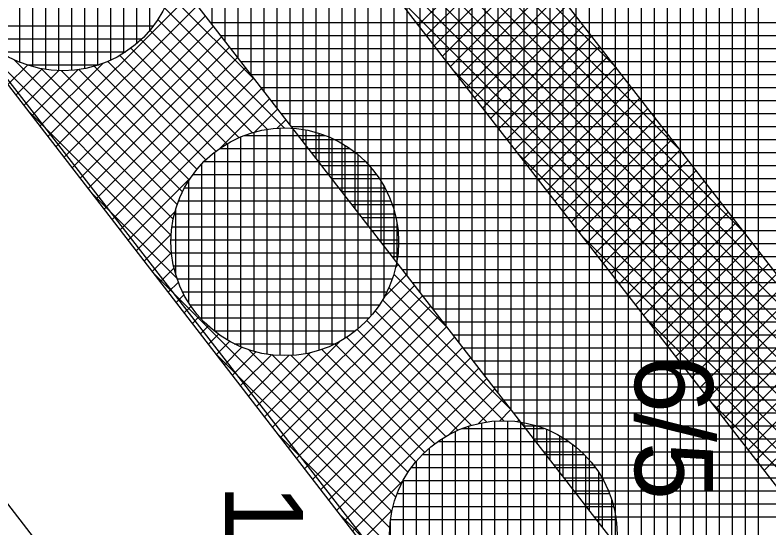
# Model space of a CAD drawing. Extents: x -565346 to -564154, y -1097386 to -1095620.
# Drawn here: x -564236.96 to -564225.37, y -1096193.08 to -1096185.2 of the extents above; entities that cross this region are included whole.
import ezdxf

# ---------------------------------------------------------------- set-up
doc = ezdxf.new("R2010")
doc.units = 0
for name, color, linetype in [('Vrstva 1', 7, 'Continuous'), ('Vrstva 40', 7, 'Continuous'), ('Vrstva 41', 7, 'Continuous'), ('Vrstva 42', 7, 'Continuous'), ('Vrstva 43', 7, 'Continuous'), ('Vrstva 44', 7, 'Continuous')]:
    doc.layers.add(name, color=color, linetype=linetype)

msp = doc.modelspace()

# ---------------------------------------------------------------- linework, layer by layer
at = {"layer": 'Vrstva 1'}
for p, q in [((-564217.72, -1096211.1), (-564248.76, -1096171.14)), ((-564251.96, -1096173.54), (-564220.93, -1096213.5))]:
    msp.add_line(p, q, dxfattribs=at)
at = {"layer": 'Vrstva 41'}
msp.add_lwpolyline([(-564213.14, -1096212.119), (-564215.677, -1096213.942), (-564248.76, -1096171.14), (-564286.49, -1096118.78), (-564303.06, -1096086.2), (-564321.97, -1096050.57), (-564327.79, -1096006.41), (-564332.63, -1095955.35), (-564334.17, -1095918.36), (-564331.082, -1095918.814), (-564329.607, -1095955.228), (-564324.705, -1096006.855), (-564319.072, -1096049.639), (-564283.916, -1096117.222), (-564246.344, -1096169.361)], close=True, dxfattribs=at)
at = {"layer": 'Vrstva 42'}
for p, q in [((-564239.062, -1096174.662), (-564227.715, -1096186.009)), ((-564238.079, -1096175.928), (-564226.733, -1096187.275)), ((-564237.096, -1096177.194), (-564225.75, -1096188.54)), ((-564236.113, -1096178.46), (-564224.768, -1096189.805)), ((-564235.13, -1096179.726), (-564223.785, -1096191.071)), ((-564234.147, -1096180.992), (-564222.803, -1096192.336)), ((-564233.164, -1096182.258), (-564221.82, -1096193.602)), ((-564232.181, -1096183.524), (-564220.838, -1096194.867)), ((-564229.333, -1096183.926), (-564230.76, -1096185.354)), ((-564229.209, -1096184.086), (-564230.636, -1096185.513)), ((-564229.085, -1096184.245), (-564230.513, -1096185.672)), ((-564228.962, -1096184.404), (-564230.389, -1096185.831)), ((-564228.838, -1096184.563), (-564230.265, -1096185.99)), ((-564228.715, -1096184.722), (-564230.142, -1096186.15)), ((-564231.198, -1096184.79), (-564219.855, -1096196.132)), ((-564234.282, -1096184.894), (-564236.452, -1096187.064)), ((-564234.577, -1096184.889), (-564233.273, -1096186.193)), ((-564228.591, -1096184.882), (-564230.018, -1096186.309)), ((-564234.158, -1096185.053), (-564236.329, -1096187.224)), ((-564228.467, -1096185.041), (-564229.894, -1096186.468)), ((-564234.661, -1096185.087), (-564232.815, -1096186.934)), ((-564234.034, -1096185.212), (-564236.205, -1096187.383)), ((-564234.765, -1096185.267), (-564233.076, -1096186.956)), ((-564228.344, -1096185.2), (-564229.771, -1096186.627)), ((-564237.721, -1096185.422), (-564234.559, -1096188.584)), ((-564233.911, -1096185.372), (-564236.082, -1096187.543)), ((-564234.886, -1096185.429), (-564233.307, -1096187.007)), ((-564228.22, -1096185.359), (-564229.647, -1096186.786)), ((-564233.787, -1096185.531), (-564235.959, -1096187.702)), ((-564228.096, -1096185.519), (-564229.523, -1096186.946)), ((-564235.023, -1096185.574), (-564233.516, -1096187.081)), ((-564233.664, -1096185.69), (-564235.835, -1096187.862)), ((-564235.176, -1096185.704), (-564233.703, -1096187.177)), ((-564227.973, -1096185.678), (-564229.4, -1096187.105)), ((-564236.979, -1096185.881), (-564234.528, -1096188.332)), ((-564233.54, -1096185.849), (-564235.712, -1096188.021)), ((-564235.345, -1096185.818), (-564233.872, -1096187.291)), ((-564227.849, -1096185.837), (-564229.276, -1096187.264)), ((-564236.769, -1096185.967), (-564237.068, -1096186.266)), ((-564235.611, -1096185.941), (-564236.575, -1096186.905)), ((-564235.744, -1096185.985), (-564234.16, -1096187.569)), ((-564233.416, -1096186.008), (-564235.589, -1096188.181)), ((-564235.534, -1096185.912), (-564234.023, -1096187.422)), ((-564227.725, -1096185.996), (-564229.153, -1096187.423)), ((-564236.54, -1096186.021), (-564236.945, -1096186.426)), ((-564236.284, -1096186.048), (-564236.822, -1096186.586)), ((-564235.989, -1096186.036), (-564236.698, -1096186.745)), ((-564236.558, -1096186.019), (-564234.466, -1096188.111)), ((-564236.242, -1096186.052), (-564234.382, -1096187.912)), ((-564235.977, -1096186.034), (-564234.28, -1096187.732)), ((-564230.215, -1096186.055), (-564218.872, -1096197.398)), ((-564233.293, -1096186.168), (-564235.465, -1096188.34)), ((-564227.602, -1096186.155), (-564229.029, -1096187.582)), ((-564233.169, -1096186.327), (-564235.342, -1096188.5)), ((-564227.478, -1096186.315), (-564228.905, -1096187.742)), ((-564227.355, -1096186.474), (-564228.782, -1096187.901)), ((-564233.045, -1096186.486), (-564233.798, -1096187.239)), ((-564236.759, -1096186.667), (-564234.553, -1096188.873)), ((-564232.922, -1096186.645), (-564233.275, -1096186.998)), ((-564227.231, -1096186.633), (-564228.658, -1096188.06)), ((-564232.798, -1096186.805), (-564232.934, -1096186.941)), ((-564227.107, -1096186.792), (-564228.534, -1096188.219)), ((-564226.984, -1096186.951), (-564228.411, -1096188.378)), ((-564226.86, -1096187.111), (-564228.287, -1096188.538)), ((-564226.736, -1096187.27), (-564228.163, -1096188.697)), ((-564229.232, -1096187.321), (-564217.89, -1096198.663)), ((-564226.613, -1096187.429), (-564228.04, -1096188.856)), ((-564226.489, -1096187.588), (-564227.916, -1096189.015)), ((-564234.259, -1096187.7), (-564235.219, -1096188.659)), ((-564226.366, -1096187.748), (-564227.793, -1096189.174)), ((-564235.796, -1096187.913), (-564234.475, -1096189.234)), ((-564226.242, -1096187.907), (-564227.669, -1096189.334)), ((-564226.118, -1096188.066), (-564227.545, -1096189.493)), ((-564234.5, -1096188.223), (-564235.095, -1096188.819)), ((-564225.995, -1096188.225), (-564227.422, -1096189.652)), ((-564225.871, -1096188.384), (-564227.298, -1096189.811)), ((-564225.747, -1096188.544), (-564227.174, -1096189.971)), ((-564234.557, -1096188.564), (-564234.972, -1096188.979)), ((-564228.248, -1096188.587), (-564216.907, -1096199.929)), ((-564225.624, -1096188.703), (-564227.051, -1096190.13)), ((-564234.555, -1096188.845), (-564234.849, -1096189.138)), ((-564225.5, -1096188.862), (-564226.927, -1096190.289)), ((-564225.377, -1096189.021), (-564226.803, -1096190.448)), ((-564234.515, -1096189.087), (-564234.726, -1096189.298)), ((-564231.067, -1096189.033), (-564231.11, -1096189.076)), ((-564234.833, -1096189.158), (-564231.167, -1096192.825)), ((-564230.944, -1096189.193), (-564231.286, -1096189.535)), ((-564231.137, -1096189.177), (-564230.324, -1096189.991)), ((-564225.253, -1096189.18), (-564226.68, -1096190.607)), ((-564234.448, -1096189.303), (-564234.602, -1096189.457)), ((-564230.82, -1096189.352), (-564232.999, -1096191.531)), ((-564225.129, -1096189.34), (-564226.556, -1096190.767)), ((-564231.211, -1096189.386), (-564229.341, -1096191.256)), ((-564234.361, -1096189.499), (-564234.479, -1096189.617)), ((-564230.696, -1096189.511), (-564232.876, -1096191.691)), ((-564231.307, -1096189.573), (-564229.446, -1096191.434)), ((-564225.006, -1096189.499), (-564226.433, -1096190.926)), ((-564234.255, -1096189.675), (-564234.356, -1096189.776)), ((-564230.573, -1096189.67), (-564232.753, -1096191.85)), ((-564224.882, -1096189.658), (-564226.309, -1096191.085)), ((-564234.131, -1096189.834), (-564234.232, -1096189.936)), ((-564230.449, -1096189.83), (-564232.629, -1096192.01)), ((-564231.421, -1096189.742), (-564229.708, -1096191.455)), ((-564224.758, -1096189.817), (-564226.185, -1096191.244)), ((-564231.552, -1096189.893), (-564229.941, -1096191.505)), ((-564227.265, -1096189.853), (-564215.925, -1096201.194)), ((-564233.991, -1096189.978), (-564234.109, -1096190.095)), ((-564230.325, -1096189.989), (-564232.506, -1096192.169)), ((-564231.699, -1096190.03), (-564230.15, -1096191.579)), ((-564224.635, -1096189.977), (-564226.062, -1096191.403)), ((-564233.836, -1096190.105), (-564233.986, -1096190.255)), ((-564230.202, -1096190.148), (-564232.383, -1096192.329)), ((-564231.862, -1096190.15), (-564230.338, -1096191.674)), ((-564224.511, -1096190.136), (-564225.938, -1096191.563)), ((-564233.662, -1096190.214), (-564233.862, -1096190.414)), ((-564231.963, -1096190.212), (-564233.123, -1096191.372)), ((-564232.042, -1096190.252), (-564230.507, -1096191.788)), ((-564224.388, -1096190.295), (-564225.814, -1096191.722)), ((-564233.87, -1096190.404), (-564231.198, -1096193.076)), ((-564233.47, -1096190.304), (-564233.739, -1096190.574)), ((-564233.257, -1096190.375), (-564233.616, -1096190.733)), ((-564233.013, -1096190.413), (-564233.492, -1096190.893)), ((-564233.364, -1096190.345), (-564231.104, -1096192.605)), ((-564232.422, -1096190.388), (-564233.246, -1096191.212)), ((-564233.013, -1096190.413), (-564231.02, -1096192.406)), ((-564232.462, -1096190.398), (-564230.796, -1096192.064)), ((-564230.078, -1096190.307), (-564232.259, -1096192.488)), ((-564232.241, -1096190.336), (-564230.659, -1096191.918)), ((-564232.747, -1096190.43), (-564233.369, -1096191.053)), ((-564232.714, -1096190.429), (-564230.916, -1096192.227)), ((-564229.955, -1096190.466), (-564232.136, -1096192.648)), ((-564224.264, -1096190.454), (-564225.691, -1096191.881)), ((-564229.831, -1096190.626), (-564232.013, -1096192.807)), ((-564224.14, -1096190.613), (-564225.567, -1096192.04)), ((-564229.707, -1096190.785), (-564231.889, -1096192.967)), ((-564224.017, -1096190.773), (-564225.443, -1096192.199)), ((-564229.584, -1096190.944), (-564230.286, -1096191.646)), ((-564229.46, -1096191.103), (-564229.833, -1096191.476)), ((-564226.282, -1096191.119), (-564214.942, -1096202.459)), ((-564229.336, -1096191.262), (-564229.511, -1096191.437)), ((-564229.213, -1096191.422), (-564229.24, -1096191.449)), ((-564232.908, -1096191.649), (-564231.194, -1096193.363)), ((-564230.992, -1096192.352), (-564231.766, -1096193.126)), ((-564231.162, -1096192.805), (-564231.643, -1096193.286)), ((-564231.945, -1096192.895), (-564231.119, -1096193.721))]:
    msp.add_line(p, q, dxfattribs=at)
msp.add_lwpolyline([(-564322.318, -1095918.024), (-564324.311, -1095917.856), (-564327.322, -1095953.642), (-564321.3, -1095990.958), (-564322.226, -1096006.529), (-564316.652, -1096048.867), (-564298.213, -1096083.6), (-564281.777, -1096115.914), (-564244.285, -1096167.937), (-564211.109, -1096210.658), (-564209.483, -1096209.49), (-564242.801, -1096166.581), (-564280.063, -1096114.871), (-564296.384, -1096082.78), (-564314.716, -1096048.249), (-564320.218, -1096006.455), (-564319.291, -1095990.856), (-564325.309, -1095953.567)], close=True, dxfattribs=at)
at = {"layer": 'Vrstva 43'}
for p, q in [((-564233.93, -1096185.347), (-564233.93, -1096173.931)), ((-564233.73, -1096185.605), (-564233.73, -1096174.189)), ((-564233.53, -1096185.862), (-564233.53, -1096174.446)), ((-564233.33, -1096186.12), (-564233.33, -1096174.704)), ((-564233.13, -1096186.377), (-564233.13, -1096174.961)), ((-564232.93, -1096186.635), (-564232.93, -1096175.219)), ((-564232.73, -1096186.892), (-564232.73, -1096175.477)), ((-564232.53, -1096187.15), (-564232.53, -1096175.734)), ((-564232.33, -1096187.407), (-564232.33, -1096175.992)), ((-564232.13, -1096187.665), (-564232.13, -1096176.249)), ((-564231.93, -1096187.922), (-564231.93, -1096176.507)), ((-564231.73, -1096188.18), (-564231.73, -1096176.764)), ((-564231.53, -1096188.438), (-564231.53, -1096177.022)), ((-564231.33, -1096188.695), (-564231.33, -1096177.279)), ((-564231.13, -1096188.953), (-564231.13, -1096177.537)), ((-564230.93, -1096189.21), (-564230.93, -1096177.795)), ((-564230.73, -1096189.468), (-564230.73, -1096178.052)), ((-564230.53, -1096189.725), (-564230.53, -1096178.31)), ((-564230.33, -1096189.983), (-564230.33, -1096178.567)), ((-564230.13, -1096190.24), (-564230.13, -1096178.825)), ((-564229.93, -1096190.498), (-564229.93, -1096179.082)), ((-564229.73, -1096190.755), (-564229.73, -1096179.34)), ((-564229.53, -1096191.013), (-564229.53, -1096179.597)), ((-564229.33, -1096191.271), (-564229.33, -1096179.855)), ((-564229.13, -1096191.528), (-564229.13, -1096180.113)), ((-564228.93, -1096191.786), (-564228.93, -1096180.37)), ((-564228.73, -1096192.043), (-564228.73, -1096180.628)), ((-564228.53, -1096192.301), (-564228.53, -1096180.885)), ((-564228.33, -1096192.558), (-564228.33, -1096181.143)), ((-564228.13, -1096192.816), (-564228.13, -1096181.4)), ((-564227.93, -1096193.073), (-564227.93, -1096181.658)), ((-564227.73, -1096193.331), (-564227.73, -1096181.915)), ((-564227.53, -1096193.588), (-564227.53, -1096182.173)), ((-564227.33, -1096193.846), (-564227.33, -1096182.431)), ((-564227.13, -1096194.104), (-564227.13, -1096182.688)), ((-564226.93, -1096194.361), (-564226.93, -1096182.946)), ((-564226.73, -1096194.619), (-564226.73, -1096183.203)), ((-564226.53, -1096194.876), (-564226.53, -1096183.461)), ((-564226.33, -1096195.134), (-564226.33, -1096183.718)), ((-564226.13, -1096195.391), (-564226.13, -1096183.976)), ((-564225.93, -1096195.649), (-564225.93, -1096184.233)), ((-564225.73, -1096195.906), (-564225.73, -1096184.491)), ((-564225.53, -1096196.164), (-564225.53, -1096184.749)), ((-564233.959, -1096185.31), (-564225.094, -1096185.31)), ((-564233.803, -1096185.51), (-564224.939, -1096185.51)), ((-564233.648, -1096185.71), (-564224.783, -1096185.71)), ((-564233.493, -1096185.91), (-564224.628, -1096185.91)), ((-564233.337, -1096186.11), (-564224.473, -1096186.11)), ((-564233.182, -1096186.31), (-564224.318, -1096186.31)), ((-564233.027, -1096186.51), (-564224.162, -1096186.51)), ((-564232.872, -1096186.71), (-564224.007, -1096186.71)), ((-564232.716, -1096186.91), (-564223.852, -1096186.91)), ((-564232.561, -1096187.11), (-564223.696, -1096187.11)), ((-564232.406, -1096187.31), (-564223.541, -1096187.31)), ((-564232.25, -1096187.51), (-564223.386, -1096187.51)), ((-564232.095, -1096187.71), (-564223.23, -1096187.71)), ((-564231.94, -1096187.91), (-564223.075, -1096187.91)), ((-564231.784, -1096188.11), (-564222.92, -1096188.11)), ((-564231.629, -1096188.31), (-564222.764, -1096188.31)), ((-564231.474, -1096188.51), (-564222.609, -1096188.51)), ((-564231.318, -1096188.71), (-564222.454, -1096188.71)), ((-564231.163, -1096188.91), (-564222.299, -1096188.91)), ((-564231.008, -1096189.11), (-564222.143, -1096189.11)), ((-564230.852, -1096189.31), (-564221.988, -1096189.31)), ((-564230.697, -1096189.51), (-564221.833, -1096189.51)), ((-564230.542, -1096189.71), (-564221.677, -1096189.71)), ((-564230.387, -1096189.91), (-564221.522, -1096189.91)), ((-564230.231, -1096190.11), (-564221.367, -1096190.11)), ((-564230.076, -1096190.31), (-564221.211, -1096190.31)), ((-564229.921, -1096190.51), (-564221.056, -1096190.51)), ((-564229.765, -1096190.71), (-564220.901, -1096190.71)), ((-564229.61, -1096190.91), (-564220.745, -1096190.91)), ((-564229.455, -1096191.11), (-564220.59, -1096191.11)), ((-564229.299, -1096191.31), (-564220.435, -1096191.31)), ((-564229.144, -1096191.51), (-564220.28, -1096191.51)), ((-564228.989, -1096191.71), (-564220.124, -1096191.71)), ((-564228.833, -1096191.91), (-564219.969, -1096191.91)), ((-564228.678, -1096192.11), (-564219.814, -1096192.11)), ((-564228.523, -1096192.31), (-564219.658, -1096192.31)), ((-564228.367, -1096192.51), (-564219.503, -1096192.51)), ((-564228.212, -1096192.71), (-564219.348, -1096192.71)), ((-564228.057, -1096192.91), (-564219.192, -1096192.91))]:
    msp.add_line(p, q, dxfattribs=at)
msp.add_lwpolyline([(-564324.705, -1096006.855), (-564319.072, -1096049.639), (-564283.916, -1096117.222), (-564246.344, -1096169.361), (-564213.14, -1096212.119), (-564215.677, -1096213.942), (-564204.005, -1096230.182), (-564201.974, -1096228.723), (-564199.442, -1096232.246), (-564186.765, -1096266.582), (-564180.797, -1096301.38)], dxfattribs=at)
at = {"layer": 'Vrstva 44'}
for p, q in [((-564236.69, -1096182.617), (-564236.69, -1096185.989)), ((-564236.49, -1096182.575), (-564236.49, -1096186.031)), ((-564236.29, -1096182.556), (-564236.29, -1096186.051)), ((-564236.09, -1096182.56), (-564236.09, -1096186.047)), ((-564235.89, -1096182.586), (-564235.89, -1096186.019)), ((-564235.69, -1096182.637), (-564235.69, -1096185.968)), ((-564236.89, -1096182.687), (-564236.89, -1096185.92)), ((-564235.49, -1096182.716), (-564235.49, -1096185.891)), ((-564235.29, -1096182.824), (-564235.29, -1096185.782)), ((-564235.09, -1096182.971), (-564235.09, -1096185.635)), ((-564234.89, -1096183.17), (-564234.89, -1096185.434)), ((-564237.615, -1096185.36), (-564234.829, -1096185.36)), ((-564237.44, -1096185.56), (-564235.008, -1096185.56)), ((-564237.19, -1096185.76), (-564235.257, -1096185.76)), ((-564236.779, -1096185.96), (-564235.666, -1096185.96)), ((-564232.89, -1096186.936), (-564232.89, -1096190.43)), ((-564233.443, -1096187.05), (-564232.187, -1096187.05)), ((-564233.29, -1096186.999), (-564233.29, -1096190.366)), ((-564233.09, -1096186.956), (-564233.09, -1096190.408)), ((-564232.69, -1096186.939), (-564232.69, -1096190.428)), ((-564232.49, -1096186.964), (-564232.49, -1096190.401)), ((-564232.29, -1096187.012), (-564232.29, -1096190.351)), ((-564233.49, -1096187.071), (-564233.49, -1096190.295)), ((-564232.09, -1096187.09), (-564232.09, -1096190.275)), ((-564233.814, -1096187.25), (-564231.81, -1096187.25)), ((-564233.69, -1096187.171), (-564233.69, -1096190.194)), ((-564231.89, -1096187.197), (-564231.89, -1096190.169)), ((-564233.89, -1096187.304), (-564233.89, -1096190.061)), ((-564231.69, -1096187.341), (-564231.69, -1096190.023)), ((-564234.09, -1096187.489), (-564234.09, -1096189.876)), ((-564234.052, -1096187.45), (-564231.571, -1096187.45)), ((-564231.49, -1096187.538), (-564231.49, -1096189.826)), ((-564234.29, -1096187.748), (-564234.29, -1096189.616)), ((-564234.225, -1096187.65), (-564231.402, -1096187.65)), ((-564234.35, -1096187.85), (-564231.274, -1096187.85)), ((-564231.29, -1096187.821), (-564231.29, -1096189.542)), ((-564234.442, -1096188.05), (-564231.183, -1096188.05)), ((-564234.49, -1096188.191), (-564234.49, -1096189.174)), ((-564234.508, -1096188.25), (-564231.119, -1096188.25)), ((-564231.09, -1096188.384), (-564231.09, -1096188.988)), ((-564234.546, -1096188.45), (-564231.079, -1096188.45)), ((-564234.56, -1096188.65), (-564231.063, -1096188.65)), ((-564234.552, -1096188.85), (-564231.072, -1096188.85)), ((-564234.522, -1096189.05), (-564231.103, -1096189.05)), ((-564234.468, -1096189.25), (-564231.159, -1096189.25)), ((-564234.383, -1096189.45), (-564231.24, -1096189.45)), ((-564234.269, -1096189.65), (-564231.356, -1096189.65)), ((-564234.114, -1096189.85), (-564231.51, -1096189.85)), ((-564233.904, -1096190.05), (-564231.723, -1096190.05)), ((-564233.588, -1096190.25), (-564232.036, -1096190.25)), ((-564229.59, -1096191.438), (-564229.59, -1096194.925)), ((-564229.39, -1096191.435), (-564229.39, -1096194.93)), ((-564229.19, -1096191.454), (-564229.19, -1096194.912)), ((-564230.083, -1096191.55), (-564228.827, -1096191.55)), ((-564229.99, -1096191.519), (-564229.99, -1096194.846)), ((-564229.79, -1096191.467), (-564229.79, -1096194.898)), ((-564228.99, -1096191.496), (-564228.99, -1096194.87)), ((-564228.79, -1096191.563), (-564228.79, -1096194.8)), ((-564230.19, -1096191.597), (-564230.19, -1096194.767)), ((-564228.59, -1096191.661), (-564228.59, -1096194.703)), ((-564230.454, -1096191.75), (-564228.45, -1096191.75)), ((-564230.39, -1096191.705), (-564230.39, -1096194.659)), ((-564228.39, -1096191.794), (-564228.39, -1096194.572)), ((-564230.59, -1096191.855), (-564230.59, -1096194.51)), ((-564230.692, -1096191.95), (-564228.211, -1096191.95)), ((-564228.19, -1096191.973), (-564228.19, -1096194.392)), ((-564230.865, -1096192.15), (-564228.041, -1096192.15)), ((-564230.79, -1096192.057), (-564230.79, -1096194.31)), ((-564227.99, -1096192.224), (-564227.99, -1096194.14)), ((-564230.99, -1096192.351), (-564230.99, -1096194.015)), ((-564230.989, -1096192.35), (-564227.914, -1096192.35)), ((-564231.082, -1096192.55), (-564227.823, -1096192.55)), ((-564227.79, -1096192.636), (-564227.79, -1096193.723)), ((-564231.148, -1096192.75), (-564227.758, -1096192.75)), ((-564231.186, -1096192.95), (-564227.719, -1096192.95)), ((-564231.19, -1096192.993), (-564231.19, -1096193.376))]:
    msp.add_line(p, q, dxfattribs=at)
for centre in [(-564236.223, -1096184.303), (-564232.812, -1096188.682), (-564229.452, -1096193.182)]:
    msp.add_circle(centre, 1.75, dxfattribs=at)

# ---------------------------------------------------------------- texts
at = {"layer": 'Vrstva 40'}
for s, p in [('6/5', (-564227.43, -1096190.42)), ('13/100', (-564233.73, -1096192.41))]:
    msp.add_text(s, height=1.2, rotation=270, dxfattribs=at).set_placement(p)

doc.saveas('drawing.dxf')
